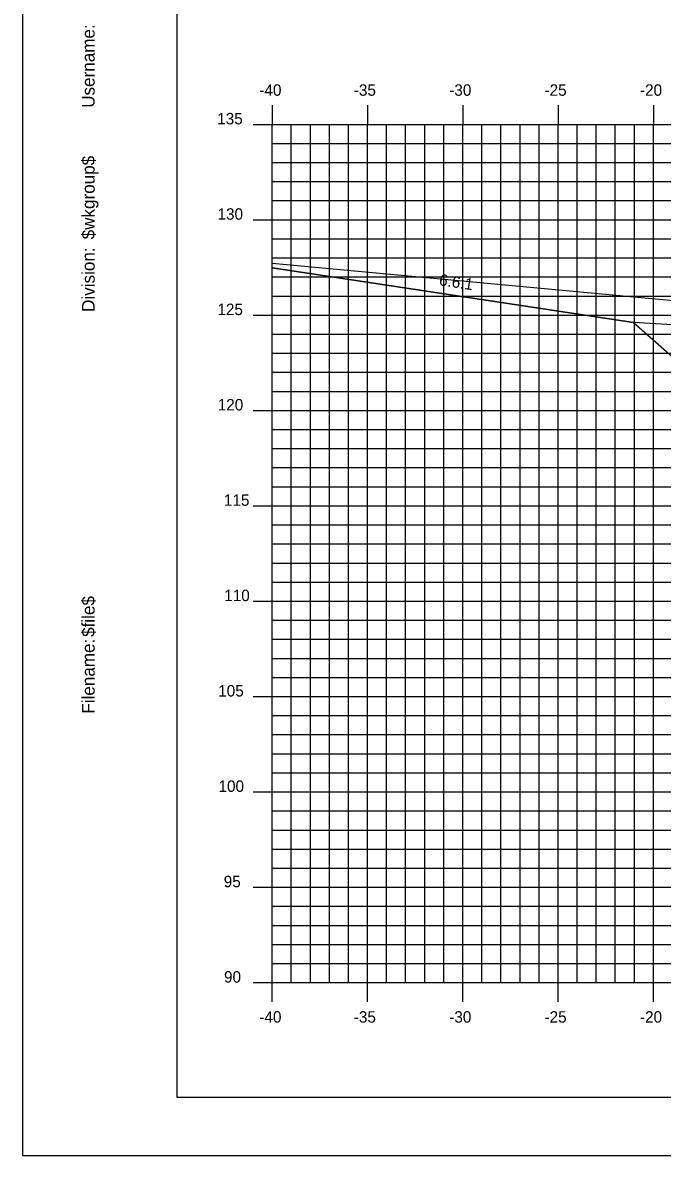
# Model space of a CAD drawing. Extents: x 850598 to 870284, y 366541 to 366651.
# Drawn here: x 863237.9 to 863271.5, y 366541.2 to 366600.6 of the extents above; entities that cross this region are included whole.
import ezdxf

# ---------------------------------------------------------------- set-up
doc = ezdxf.new("R2010")
doc.units = 0
for name, color, linetype in [('ANNOTATION', 7, 'Continuous'), ('BORDER', 7, 'Continuous'), ('D_Roadway_Berm', 7, 'Continuous'), ('D_Roadway_Centerline', 7, 'Continuous'), ('D_Roadway_SlopeLines', 7, 'Continuous'), ('H_V ANNOTATION', 7, 'Continuous'), ('MAJOR', 7, 'Continuous'), ('MINOR', 7, 'Continuous'), ('PLOT BOUNDARY', 7, 'Continuous'), ('S_Roadway_Centerline', 7, 'Continuous')]:
    doc.layers.add(name, color=color, linetype=linetype)

msp = doc.modelspace()

# ---------------------------------------------------------------- linework, layer by layer
at = {"layer": 'BORDER'}
for p, q in [((863246.02, 366649.225), (863246.02, 366544.225)), ((863246.02, 366544.225), (863406.02, 366544.225))]:
    msp.add_line(p, q, dxfattribs=at)
at = {"layer": 'D_Roadway_Berm'}
msp.add_lwpolyline([(863273.475, 366584.618), (863269.975, 366584.828)], dxfattribs=at)
at = {"layer": 'D_Roadway_Centerline'}
msp.add_lwpolyline([(863251.02, 366587.707), (863269.975, 366584.828), (863273.02, 366582.17), (863273.475, 366584.618), (863273.565, 366584.62), (863273.643, 366584.574), (863274.013, 366584.186), (863274.02, 366584.02), (863280.02, 366584.38), (863291.02, 366584.71), (863302.02, 366584.677), (863306.02, 366584.437), (863308.02, 366584.317), (863314.02, 366582.317), (863358.046, 366568.225), (863366.93, 366565.382), (863376.792, 366562.225), (863380.792, 366562.225)], dxfattribs=at)
at = {"layer": 'D_Roadway_SlopeLines'}
msp.add_lwpolyline([(863269.975, 366584.828), (863251.02, 366587.707)], dxfattribs=at)
at = {"layer": 'MAJOR'}
for p, q in [((863251.02, 366596.227), (863251.02, 366595.225)), ((863251.02, 366596.227), (863251.02, 366595.225)), ((863256.02, 366596.227), (863256.02, 366595.225)), ((863256.02, 366596.227), (863256.02, 366595.225)), ((863261.02, 366596.227), (863261.02, 366595.225)), ((863261.02, 366596.227), (863261.02, 366595.225)), ((863266.02, 366596.227), (863266.02, 366595.225)), ((863266.02, 366596.227), (863266.02, 366595.225)), ((863271.02, 366596.227), (863271.02, 366595.225)), ((863271.02, 366596.227), (863271.02, 366595.225)), ((863250.018, 366595.225), (863251.02, 366595.225)), ((863250.018, 366595.225), (863251.02, 366595.225)), ((863251.02, 366595.225), (863391.02, 366595.225)), ((863251.02, 366550.225), (863251.02, 366595.225)), ((863251.02, 366550.225), (863251.02, 366595.225)), ((863251.02, 366595.225), (863391.02, 366595.225)), ((863251.02, 366595.225), (863391.02, 366595.225)), ((863251.02, 366550.225), (863251.02, 366595.225)), ((863251.02, 366550.225), (863251.02, 366595.225)), ((863251.02, 366595.225), (863391.02, 366595.225)), ((863256.02, 366550.225), (863256.02, 366595.225)), ((863256.02, 366550.225), (863256.02, 366595.225)), ((863261.02, 366550.225), (863261.02, 366595.225)), ((863261.02, 366550.225), (863261.02, 366595.225)), ((863266.02, 366550.225), (863266.02, 366595.225)), ((863266.02, 366550.225), (863266.02, 366595.225)), ((863271.02, 366550.225), (863271.02, 366595.225)), ((863271.02, 366550.225), (863271.02, 366595.225)), ((863250.018, 366590.225), (863251.02, 366590.225)), ((863250.018, 366590.225), (863251.02, 366590.225)), ((863251.02, 366590.225), (863391.02, 366590.225)), ((863251.02, 366590.225), (863391.02, 366590.225)), ((863250.018, 366585.225), (863251.02, 366585.225)), ((863250.018, 366585.225), (863251.02, 366585.225)), ((863251.02, 366585.225), (863391.02, 366585.225)), ((863251.02, 366585.225), (863391.02, 366585.225)), ((863250.018, 366580.225), (863251.02, 366580.225)), ((863250.018, 366580.225), (863251.02, 366580.225)), ((863251.02, 366580.225), (863391.02, 366580.225)), ((863251.02, 366580.225), (863391.02, 366580.225)), ((863250.018, 366575.225), (863251.02, 366575.225)), ((863250.018, 366575.225), (863251.02, 366575.225)), ((863251.02, 366575.225), (863391.02, 366575.225)), ((863251.02, 366575.225), (863391.02, 366575.225)), ((863250.018, 366570.225), (863251.02, 366570.225)), ((863250.018, 366570.225), (863251.02, 366570.225)), ((863251.02, 366570.225), (863391.02, 366570.225)), ((863251.02, 366570.225), (863391.02, 366570.225)), ((863250.018, 366565.225), (863251.02, 366565.225)), ((863250.018, 366565.225), (863251.02, 366565.225)), ((863251.02, 366565.225), (863391.02, 366565.225)), ((863251.02, 366565.225), (863391.02, 366565.225)), ((863250.018, 366560.225), (863251.02, 366560.225)), ((863250.018, 366560.225), (863251.02, 366560.225)), ((863251.02, 366560.225), (863391.02, 366560.225)), ((863251.02, 366560.225), (863391.02, 366560.225)), ((863250.018, 366555.225), (863251.02, 366555.225)), ((863250.018, 366555.225), (863251.02, 366555.225)), ((863251.02, 366555.225), (863391.02, 366555.225)), ((863251.02, 366555.225), (863391.02, 366555.225)), ((863250.018, 366550.225), (863251.02, 366550.225)), ((863250.018, 366550.225), (863251.02, 366550.225)), ((863251.02, 366550.225), (863391.02, 366550.225)), ((863251.02, 366550.225), (863391.02, 366550.225)), ((863251.02, 366549.223), (863251.02, 366550.225)), ((863251.02, 366550.225), (863391.02, 366550.225)), ((863251.02, 366550.225), (863391.02, 366550.225)), ((863251.02, 366549.223), (863251.02, 366550.225)), ((863256.02, 366549.223), (863256.02, 366550.225)), ((863256.02, 366549.223), (863256.02, 366550.225)), ((863261.02, 366549.223), (863261.02, 366550.225)), ((863261.02, 366549.223), (863261.02, 366550.225)), ((863266.02, 366549.223), (863266.02, 366550.225)), ((863266.02, 366549.223), (863266.02, 366550.225)), ((863271.02, 366549.223), (863271.02, 366550.225)), ((863271.02, 366549.223), (863271.02, 366550.225))]:
    msp.add_line(p, q, dxfattribs=at)
at = {"layer": 'MINOR'}
for p, q in [((863252.02, 366550.225), (863252.02, 366595.225)), ((863252.02, 366550.225), (863252.02, 366595.225)), ((863253.02, 366550.225), (863253.02, 366595.225)), ((863253.02, 366550.225), (863253.02, 366595.225)), ((863254.02, 366550.225), (863254.02, 366595.225)), ((863254.02, 366550.225), (863254.02, 366595.225)), ((863255.02, 366550.225), (863255.02, 366595.225)), ((863255.02, 366550.225), (863255.02, 366595.225)), ((863257.02, 366550.225), (863257.02, 366595.225)), ((863257.02, 366550.225), (863257.02, 366595.225)), ((863258.02, 366550.225), (863258.02, 366595.225)), ((863258.02, 366550.225), (863258.02, 366595.225)), ((863259.02, 366550.225), (863259.02, 366595.225)), ((863259.02, 366550.225), (863259.02, 366595.225)), ((863260.02, 366550.225), (863260.02, 366595.225)), ((863260.02, 366550.225), (863260.02, 366595.225)), ((863262.02, 366550.225), (863262.02, 366595.225)), ((863262.02, 366550.225), (863262.02, 366595.225)), ((863263.02, 366550.225), (863263.02, 366595.225)), ((863263.02, 366550.225), (863263.02, 366595.225)), ((863264.02, 366550.225), (863264.02, 366595.225)), ((863264.02, 366550.225), (863264.02, 366595.225)), ((863265.02, 366550.225), (863265.02, 366595.225)), ((863265.02, 366550.225), (863265.02, 366595.225)), ((863267.02, 366550.225), (863267.02, 366595.225)), ((863267.02, 366550.225), (863267.02, 366595.225)), ((863268.02, 366550.225), (863268.02, 366595.225)), ((863268.02, 366550.225), (863268.02, 366595.225)), ((863269.02, 366550.225), (863269.02, 366595.225)), ((863269.02, 366550.225), (863269.02, 366595.225)), ((863270.02, 366550.225), (863270.02, 366595.225)), ((863270.02, 366550.225), (863270.02, 366595.225)), ((863251.02, 366594.225), (863391.02, 366594.225)), ((863251.02, 366594.225), (863252.022, 366594.225)), ((863251.02, 366594.225), (863391.02, 366594.225)), ((863251.02, 366594.225), (863252.022, 366594.225)), ((863251.02, 366593.225), (863391.02, 366593.225)), ((863251.02, 366593.225), (863252.022, 366593.225)), ((863251.02, 366593.225), (863391.02, 366593.225)), ((863251.02, 366593.225), (863252.022, 366593.225)), ((863251.02, 366592.225), (863391.02, 366592.225)), ((863251.02, 366592.225), (863252.022, 366592.225)), ((863251.02, 366592.225), (863391.02, 366592.225)), ((863251.02, 366592.225), (863252.022, 366592.225)), ((863251.02, 366591.225), (863391.02, 366591.225)), ((863251.02, 366591.225), (863252.022, 366591.225)), ((863251.02, 366591.225), (863391.02, 366591.225)), ((863251.02, 366591.225), (863252.022, 366591.225)), ((863251.02, 366589.225), (863391.02, 366589.225)), ((863251.02, 366589.225), (863252.022, 366589.225)), ((863251.02, 366589.225), (863391.02, 366589.225)), ((863251.02, 366589.225), (863252.022, 366589.225)), ((863251.02, 366588.225), (863391.02, 366588.225)), ((863251.02, 366588.225), (863252.022, 366588.225)), ((863251.02, 366588.225), (863391.02, 366588.225)), ((863251.02, 366588.225), (863252.022, 366588.225)), ((863251.02, 366587.225), (863391.02, 366587.225)), ((863251.02, 366587.225), (863252.022, 366587.225)), ((863251.02, 366587.225), (863391.02, 366587.225)), ((863251.02, 366587.225), (863252.022, 366587.225)), ((863251.02, 366586.225), (863391.02, 366586.225)), ((863251.02, 366586.225), (863252.022, 366586.225)), ((863251.02, 366586.225), (863391.02, 366586.225)), ((863251.02, 366586.225), (863252.022, 366586.225)), ((863251.02, 366584.225), (863391.02, 366584.225)), ((863251.02, 366584.225), (863252.022, 366584.225)), ((863251.02, 366584.225), (863391.02, 366584.225)), ((863251.02, 366584.225), (863252.022, 366584.225)), ((863251.02, 366583.225), (863391.02, 366583.225)), ((863251.02, 366583.225), (863252.022, 366583.225)), ((863251.02, 366583.225), (863391.02, 366583.225)), ((863251.02, 366583.225), (863252.022, 366583.225)), ((863251.02, 366582.225), (863391.02, 366582.225)), ((863251.02, 366582.225), (863252.022, 366582.225)), ((863251.02, 366582.225), (863391.02, 366582.225)), ((863251.02, 366582.225), (863252.022, 366582.225)), ((863251.02, 366581.225), (863391.02, 366581.225)), ((863251.02, 366581.225), (863252.022, 366581.225)), ((863251.02, 366581.225), (863391.02, 366581.225)), ((863251.02, 366581.225), (863252.022, 366581.225)), ((863251.02, 366579.225), (863391.02, 366579.225)), ((863251.02, 366579.225), (863252.022, 366579.225)), ((863251.02, 366579.225), (863391.02, 366579.225)), ((863251.02, 366579.225), (863252.022, 366579.225)), ((863251.02, 366578.225), (863391.02, 366578.225)), ((863251.02, 366578.225), (863252.022, 366578.225)), ((863251.02, 366578.225), (863391.02, 366578.225)), ((863251.02, 366578.225), (863252.022, 366578.225)), ((863251.02, 366577.225), (863391.02, 366577.225)), ((863251.02, 366577.225), (863252.022, 366577.225)), ((863251.02, 366577.225), (863391.02, 366577.225)), ((863251.02, 366577.225), (863252.022, 366577.225)), ((863251.02, 366576.225), (863391.02, 366576.225)), ((863251.02, 366576.225), (863252.022, 366576.225)), ((863251.02, 366576.225), (863391.02, 366576.225)), ((863251.02, 366576.225), (863252.022, 366576.225)), ((863251.02, 366574.225), (863391.02, 366574.225)), ((863251.02, 366574.225), (863252.022, 366574.225)), ((863251.02, 366574.225), (863391.02, 366574.225)), ((863251.02, 366574.225), (863252.022, 366574.225)), ((863251.02, 366573.225), (863391.02, 366573.225)), ((863251.02, 366573.225), (863252.022, 366573.225)), ((863251.02, 366573.225), (863391.02, 366573.225)), ((863251.02, 366573.225), (863252.022, 366573.225)), ((863251.02, 366572.225), (863391.02, 366572.225)), ((863251.02, 366572.225), (863252.022, 366572.225)), ((863251.02, 366572.225), (863391.02, 366572.225)), ((863251.02, 366572.225), (863252.022, 366572.225)), ((863251.02, 366571.225), (863391.02, 366571.225)), ((863251.02, 366571.225), (863252.022, 366571.225)), ((863251.02, 366571.225), (863391.02, 366571.225)), ((863251.02, 366571.225), (863252.022, 366571.225)), ((863251.02, 366569.225), (863391.02, 366569.225)), ((863251.02, 366569.225), (863252.022, 366569.225)), ((863251.02, 366569.225), (863391.02, 366569.225)), ((863251.02, 366569.225), (863252.022, 366569.225)), ((863251.02, 366568.225), (863391.02, 366568.225)), ((863251.02, 366568.225), (863252.022, 366568.225)), ((863251.02, 366568.225), (863391.02, 366568.225)), ((863251.02, 366568.225), (863252.022, 366568.225)), ((863251.02, 366567.225), (863391.02, 366567.225)), ((863251.02, 366567.225), (863252.022, 366567.225)), ((863251.02, 366567.225), (863391.02, 366567.225)), ((863251.02, 366567.225), (863252.022, 366567.225)), ((863251.02, 366566.225), (863391.02, 366566.225)), ((863251.02, 366566.225), (863252.022, 366566.225)), ((863251.02, 366566.225), (863391.02, 366566.225)), ((863251.02, 366566.225), (863252.022, 366566.225)), ((863251.02, 366564.225), (863391.02, 366564.225)), ((863251.02, 366564.225), (863252.022, 366564.225)), ((863251.02, 366564.225), (863391.02, 366564.225)), ((863251.02, 366564.225), (863252.022, 366564.225)), ((863251.02, 366563.225), (863391.02, 366563.225)), ((863251.02, 366563.225), (863252.022, 366563.225)), ((863251.02, 366563.225), (863391.02, 366563.225)), ((863251.02, 366563.225), (863252.022, 366563.225)), ((863251.02, 366562.225), (863391.02, 366562.225)), ((863251.02, 366562.225), (863252.022, 366562.225)), ((863251.02, 366562.225), (863391.02, 366562.225)), ((863251.02, 366562.225), (863252.022, 366562.225)), ((863251.02, 366561.225), (863391.02, 366561.225)), ((863251.02, 366561.225), (863252.022, 366561.225)), ((863251.02, 366561.225), (863391.02, 366561.225)), ((863251.02, 366561.225), (863252.022, 366561.225)), ((863251.02, 366559.225), (863391.02, 366559.225)), ((863251.02, 366559.225), (863252.022, 366559.225)), ((863251.02, 366559.225), (863391.02, 366559.225)), ((863251.02, 366559.225), (863252.022, 366559.225)), ((863251.02, 366558.225), (863391.02, 366558.225)), ((863251.02, 366558.225), (863252.022, 366558.225)), ((863251.02, 366558.225), (863391.02, 366558.225)), ((863251.02, 366558.225), (863252.022, 366558.225)), ((863251.02, 366557.225), (863391.02, 366557.225)), ((863251.02, 366557.225), (863252.022, 366557.225)), ((863251.02, 366557.225), (863391.02, 366557.225)), ((863251.02, 366557.225), (863252.022, 366557.225)), ((863251.02, 366556.225), (863391.02, 366556.225)), ((863251.02, 366556.225), (863252.022, 366556.225)), ((863251.02, 366556.225), (863391.02, 366556.225)), ((863251.02, 366556.225), (863252.022, 366556.225)), ((863251.02, 366554.225), (863391.02, 366554.225)), ((863251.02, 366554.225), (863252.022, 366554.225)), ((863251.02, 366554.225), (863391.02, 366554.225)), ((863251.02, 366554.225), (863252.022, 366554.225)), ((863251.02, 366553.225), (863391.02, 366553.225)), ((863251.02, 366553.225), (863252.022, 366553.225)), ((863251.02, 366553.225), (863391.02, 366553.225)), ((863251.02, 366553.225), (863252.022, 366553.225)), ((863251.02, 366552.225), (863391.02, 366552.225)), ((863251.02, 366552.225), (863252.022, 366552.225)), ((863251.02, 366552.225), (863391.02, 366552.225)), ((863251.02, 366552.225), (863252.022, 366552.225)), ((863251.02, 366551.225), (863391.02, 366551.225)), ((863251.02, 366551.225), (863252.022, 366551.225)), ((863251.02, 366551.225), (863391.02, 366551.225)), ((863251.02, 366551.225), (863252.022, 366551.225))]:
    msp.add_line(p, q, dxfattribs=at)
at = {"layer": 'PLOT BOUNDARY'}
msp.add_lwpolyline([(863237.927, 366541.166), (863407.927, 366541.166), (863407.927, 366651.166), (863237.927, 366651.166)], close=True, dxfattribs=at)
at = {"layer": 'S_Roadway_Centerline'}
msp.add_lwpolyline([(863251.02, 366587.945), (863275.074, 366585.702), (863279.119, 366585.319), (863280.371, 366585.205), (863280.959, 366585.133), (863299.986, 366582.713), (863307.663, 366580.422), (863310.853, 366579.815), (863311.701, 366579.924), (863313.988, 366580.323), (863315.979, 366580.671)], dxfattribs=at)

# ---------------------------------------------------------------- texts
at = {"layer": 'ANNOTATION'}
msp.add_text('6.6:1', height=0.6, rotation=351.36285, dxfattribs=at).set_placement((863259.747, 366586.793))
at = {"layer": 'BORDER'}
for s, p in [('Username:', (863241.705, 366596.093)), ('$wkgroup$', (863241.705, 366589.195)), ('Division:', (863241.705, 366585.391)), ('$file$', (863241.705, 366568.351)), ('Filename:', (863241.705, 366564.324))]:
    msp.add_text(s, height=0.6696, rotation=90, dxfattribs=at).set_placement(p)
at = {"layer": 'H_V ANNOTATION'}
for s, p in [('-40', (863250.346, 366596.725)), ('-35', (863255.3, 366596.725)), ('-30', (863260.308, 366596.725)), ('-25', (863265.306, 366596.725)), ('-20', (863270.314, 366596.725)), ('135', (863248.134, 366595.225)), ('130', (863248.15, 366590.225)), ('125', (863248.145, 366585.225)), ('120', (863248.161, 366580.225)), ('115', (863248.487, 366575.225)), ('110', (863248.503, 366570.225)), ('105', (863248.187, 366565.225)), ('100', (863248.203, 366560.225)), ('95', (863248.476, 366555.225)), ('90', (863248.492, 366550.225)), ('-40', (863250.346, 366548.125)), ('-35', (863255.3, 366548.125)), ('-30', (863260.308, 366548.125)), ('-25', (863265.306, 366548.125)), ('-20', (863270.314, 366548.125))]:
    msp.add_text(s, height=0.6, dxfattribs=at).set_placement(p)

doc.saveas('drawing.dxf')
